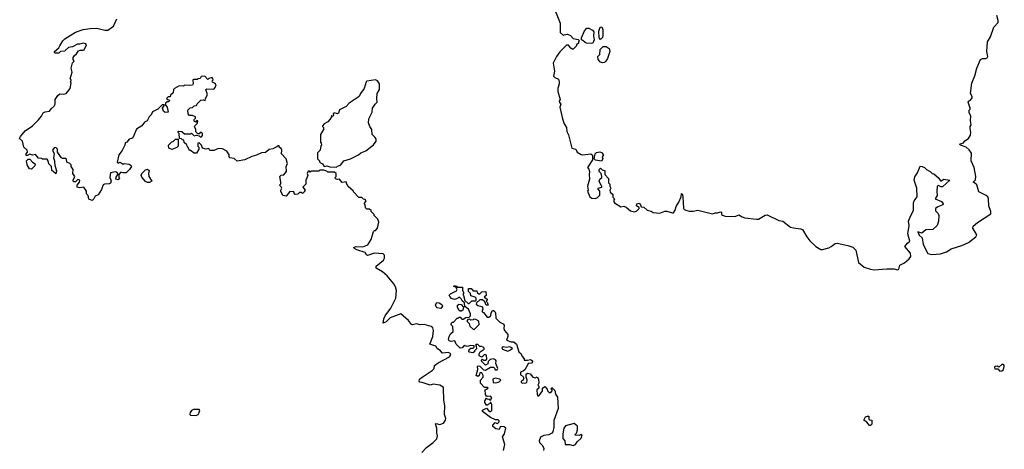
# Model space of a CAD drawing. Extents: x 2494106 to 2685573, y 758056 to 915185.
# Tile 375 of 507: x 2620532 to 2630640, y 854947 to 859351. Entities that reach past the tile are written whole.
import ezdxf

# ---------------------------------------------------------------- set-up
doc = ezdxf.new("R2010")
doc.units = 0

msp = doc.modelspace()

# ---------------------------------------------------------------- linework, layer by layer
at = {"layer": '0CON05XD'}
for points in [[(2623362, 857558), (2623353, 857563), (2623348, 857588), (2623305, 857590), (2623267, 857543), (2623235, 857548), (2623214, 857594), (2623212, 857605), (2623222, 857625), (2623218, 857638), (2623200, 857655), (2623212, 857668), (2623213, 857685), (2623202, 857745), (2623215, 857759), (2623245, 857760), (2623272, 857795), (2623269, 857851), (2623282, 857875), (2623268, 857925), (2623220, 857975), (2623222, 858015), (2623215, 858030), (2623200, 858040), (2623195, 858060), (2623185, 858060), (2623173, 858047), (2623132, 858028), (2623095, 858020), (2623055, 857991), (2623015, 857988), (2622965, 857962), (2622915, 857950), (2622845, 857916), (2622765, 857902), (2622735, 857927), (2622690, 857935), (2622683, 857943), (2622682, 857965), (2622658, 858005), (2622615, 858029), (2622575, 858030), (2622525, 858010), (2622485, 858010), (2622475, 858030), (2622447, 858023), (2622410, 858035), (2622400, 858065), (2622375, 858090), (2622360, 858085), (2622360, 858055), (2622370, 858045), (2622370, 858025), (2622348, 857982), (2622323, 857983), (2622285, 858010), (2622275, 858010), (2622258, 858048), (2622250, 858055), (2622248, 858068), (2622222, 858092), (2622218, 858118), (2622205, 858120), (2622195, 858130), (2622172, 858132), (2622170, 858185), (2622160, 858195), (2622160, 858205), (2622165, 858210), (2622197, 858207), (2622225, 858180), (2622285, 858180), (2622295, 858188), (2622322, 858162), (2622348, 858168), (2622375, 858160), (2622385, 858150), (2622398, 858152), (2622410, 858165), (2622410, 858185), (2622395, 858198), (2622375, 858180), (2622362, 858182), (2622342, 858202), (2622342, 858225), (2622328, 858255), (2622330, 858265), (2622358, 858292), (2622360, 858315), (2622352, 858318), (2622338, 858302), (2622325, 858312), (2622323, 858327), (2622338, 858342), (2622338, 858355), (2622305, 858370), (2622275, 858370), (2622262, 858385), (2622260, 858425), (2622283, 858447), (2622305, 858450), (2622322, 858468), (2622348, 858472), (2622355, 858490), (2622392, 858528), (2622415, 858530), (2622438, 858522), (2622440, 858545), (2622458, 858575), (2622458, 858595), (2622442, 858635), (2622455, 858642), (2622525, 858640), (2622540, 858655), (2622550, 858685), (2622538, 858698), (2622512, 858712), (2622510, 858725), (2622518, 858735), (2622508, 858758), (2622475, 858750), (2622465, 858740), (2622432, 858772), (2622395, 858770), (2622385, 858750), (2622363, 858747), (2622355, 858740), (2622315, 858740), (2622310, 858735), (2622312, 858695), (2622305, 858682), (2622275, 858678), (2622225, 858680), (2622215, 858670), (2622168, 858672), (2622120, 858645), (2622112, 858635), (2622107, 858603), (2622082, 858578), (2622078, 858562), (2622055, 858560), (2622040, 858545), (2622052, 858532), (2622070, 858525), (2622065, 858510), (2622045, 858510), (2622030, 858495), (2622030, 858475), (2622048, 858455), (2622056, 858404), (2622025, 858400), (2622010, 858415), (2622000, 858445), (2622020, 858475), (2622015, 858480), (2621995, 858480), (2621950, 858435), (2621895, 858408), (2621882, 858375), (2621862, 858355), (2621842, 858315), (2621815, 858302), (2621787, 858263), (2621731, 858229), (2621695, 858142), (2621685, 858133), (2621655, 858128), (2621633, 858097), (2621615, 858090), (2621612, 858065), (2621585, 858012), (2621550, 857965), (2621532, 857892), (2621545, 857880), (2621552, 857888), (2621565, 857890), (2621595, 857872), (2621605, 857877), (2621655, 857872), (2621675, 857860), (2621680, 857845), (2621660, 857815), (2621625, 857780), (2621595, 857780), (2621572, 857788), (2621550, 857765), (2621550, 857735), (2621560, 857725), (2621545, 857710), (2621520, 857715), (2621523, 857737), (2621540, 857765), (2621540, 857775), (2621528, 857788), (2621515, 857792), (2621465, 857782), (2621457, 857735), (2621471, 857701), (2621465, 857677), (2621451, 857669), (2621404, 857666), (2621391, 857659), (2621371, 857609), (2621337, 857555), (2621307, 857543), (2621292, 857515), (2621275, 857498), (2621242, 857512), (2621235, 857550), (2621220, 857565), (2621220, 857595), (2621190, 857635), (2621145, 857627), (2621124, 857634), (2621122, 857655), (2621148, 857685), (2621150, 857705), (2621128, 857712), (2621105, 857690), (2621085, 857690), (2621082, 857705), (2621097, 857745), (2621078, 857775), (2621080, 857815), (2621062, 857845), (2621060, 857865), (2621047, 857877), (2621015, 857890), (2621012, 857922), (2621005, 857930), (2620975, 857928), (2620962, 857935), (2620920, 857995), (2620922, 858025), (2620905, 858042), (2620885, 858037), (2620870, 858015), (2620888, 857978), (2620879, 857935), (2620891, 857905), (2620889, 857885), (2620896, 857846), (2620911, 857801), (2620905, 857772), (2620897, 857777), (2620861, 857805), (2620860, 857845), (2620833, 857873), (2620826, 857906), (2620815, 857920), (2620765, 857920), (2620757, 857927), (2620725, 857932), (2620695, 857970), (2620665, 857963), (2620635, 857972), (2620612, 857958), (2620600, 857960), (2620598, 857975), (2620612, 857995), (2620608, 858015), (2620574, 858045), (2620560, 858105), (2620532, 858135), (2620540, 858155), (2620588, 858212), (2620665, 858263), (2620726, 858324), (2620757, 858363), (2620774, 858396), (2620793, 858407), (2620837, 858413), (2620855, 858438), (2620886, 858464), (2620897, 858487), (2620898, 858535), (2620924, 858576), (2620945, 858590), (2620985, 858588), (2621010, 858595), (2621050, 858645), (2621060, 858705), (2621050, 858715), (2621060, 858725), (2621060, 858735), (2621050, 858745), (2621070, 858815), (2621060, 858855), (2621075, 858910), (2621092, 858925), (2621082, 858945), (2621082, 858965), (2621094, 858986), (2621115, 859000), (2621135, 859032), (2621155, 859040), (2621185, 859038), (2621195, 859042), (2621220, 859095), (2621210, 859105), (2621185, 859112), (2621145, 859100), (2621125, 859100), (2621076, 859074), (2621034, 859066), (2621000, 859035), (2620995, 859030), (2620953, 859027), (2620935, 859010), (2620895, 859010), (2620890, 859015), (2620890, 859025), (2620936, 859064), (2620943, 859085), (2620977, 859135), (2620996, 859154), (2621105, 859223), (2621185, 859251), (2621255, 859262), (2621325, 859264), (2621405, 859243), (2621437, 859245), (2621495, 859286), (2621529, 859361)], [(2626034, 859435), (2626080, 859315), (2626082, 859222), (2626115, 859190), (2626123, 859197), (2626155, 859202), (2626188, 859188), (2626215, 859160), (2626265, 859150), (2626280, 859135), (2626270, 859125), (2626268, 859112), (2626250, 859095), (2626248, 859082), (2626215, 859050), (2626205, 859050), (2626191, 859061), (2626165, 859090), (2626145, 859090), (2626077, 859023), (2626042, 858975), (2626008, 858905), (2626022, 858825), (2626013, 858773), (2626025, 858758), (2626063, 858743), (2626072, 858715), (2626072, 858695), (2626058, 858645), (2626058, 858615), (2626082, 858535), (2626072, 858515), (2626073, 858503), (2626088, 858485), (2626078, 858455), (2626104, 858334), (2626123, 858283), (2626147, 858245), (2626150, 858205), (2626165, 858170), (2626202, 858035), (2626240, 858025), (2626254, 857994), (2626295, 857969), (2626315, 857966), (2626395, 857978), (2626412, 857962), (2626413, 857915), (2626360, 857835), (2626375, 857820), (2626383, 857795), (2626377, 857765), (2626382, 857715), (2626363, 857645), (2626368, 857605), (2626363, 857595), (2626384, 857534), (2626405, 857522), (2626445, 857520), (2626465, 857530), (2626487, 857553), (2626488, 857595), (2626470, 857615), (2626470, 857625), (2626510, 857635), (2626510, 857645), (2626502, 857652), (2626482, 857695), (2626488, 857715), (2626508, 857735), (2626510, 857745), (2626500, 857775), (2626482, 857795), (2626482, 857815), (2626495, 857830), (2626513, 857813), (2626540, 857805), (2626540, 857765), (2626577, 857725), (2626578, 857678), (2626590, 857665), (2626590, 857645), (2626600, 857625), (2626592, 857605), (2626593, 857583), (2626616, 857566), (2626622, 857555), (2626623, 857533), (2626638, 857515), (2626630, 857505), (2626630, 857485), (2626640, 857475), (2626703, 857433), (2626735, 857438), (2626758, 857428), (2626802, 857392), (2626845, 857380), (2626865, 857388), (2626890, 857415), (2626890, 857425), (2626864, 857444), (2626869, 857465), (2626890, 857470), (2626907, 857453), (2626912, 857432), (2626938, 857428), (2626975, 857398), (2627015, 857390), (2627035, 857374), (2627103, 857367), (2627155, 857387), (2627175, 857388), (2627235, 857370), (2627245, 857373), (2627262, 857398), (2627273, 857437), (2627300, 857480), (2627323, 857535), (2627325, 857570), (2627335, 857560), (2627340, 857535), (2627348, 857418), (2627354, 857404), (2627380, 857395), (2627405, 857388), (2627445, 857388), (2627495, 857399), (2627645, 857362), (2627675, 857371), (2627695, 857370), (2627725, 857382), (2627738, 857378), (2627738, 857355), (2627746, 857346), (2627775, 857338), (2627876, 857334), (2627915, 857350), (2627949, 857329), (2627975, 857321), (2628095, 857306), (2628115, 857307), (2628185, 857348), (2628205, 857350), (2628324, 857294), (2628365, 857287), (2628445, 857226), (2628475, 857216), (2628548, 857208), (2628570, 857200), (2628612, 857125), (2628645, 857084), (2628705, 857027), (2628755, 856996), (2628775, 856996), (2628837, 857013), (2628864, 857026), (2628904, 857056), (2628925, 857062), (2629035, 857038), (2629085, 857020), (2629115, 856990), (2629142, 856862), (2629200, 856815), (2629265, 856793), (2629305, 856788), (2629435, 856797), (2629505, 856797), (2629545, 856788), (2629556, 856794), (2629567, 856835), (2629615, 856860), (2629665, 856900), (2629681, 856925), (2629678, 856958), (2629620, 857025), (2629645, 857062), (2629669, 857081), (2629648, 857155), (2629662, 857242), (2629656, 857285), (2629680, 857345), (2629709, 857395), (2629707, 857475), (2629713, 857495), (2629744, 857536), (2629741, 857625), (2629714, 857706), (2629720, 857740), (2629748, 857782), (2629775, 857850), (2629797, 857847), (2629820, 857835), (2629840, 857815), (2629880, 857795), (2629900, 857775), (2629915, 857770), (2629960, 857735), (2629985, 857700), (2629995, 857700), (2630015, 857718), (2630080, 857705), (2630005, 857638), (2629988, 857638), (2629965, 857650), (2629950, 857645), (2629946, 857595), (2629951, 857549), (2629930, 857515), (2629995, 857487), (2630012, 857465), (2630010, 857455), (2629956, 857434), (2629932, 857415), (2629932, 857392), (2629962, 857365), (2629969, 857345), (2629964, 857285), (2629950, 857240), (2629905, 857201), (2629835, 857198), (2629795, 857162), (2629753, 857175), (2629765, 857142), (2629797, 857115), (2629807, 857045), (2629855, 856953), (2629895, 856943), (2629985, 856952), (2630045, 856972), (2630095, 857002), (2630205, 857037), (2630274, 857066), (2630348, 857125), (2630357, 857145), (2630317, 857215), (2630320, 857235), (2630365, 857272), (2630500, 857360), (2630503, 857367), (2630502, 857385), (2630482, 857442), (2630479, 857515), (2630470, 857535), (2630455, 857550), (2630378, 857588), (2630358, 857658), (2630335, 857680), (2630320, 857685), (2630345, 857710), (2630346, 857744), (2630330, 857835), (2630299, 857905), (2630304, 857984), (2630279, 858019), (2630250, 858045), (2630190, 858065), (2630180, 858075), (2630221, 858089), (2630235, 858108), (2630272, 858135), (2630292, 858168), (2630298, 858195), (2630290, 858235), (2630290, 858255), (2630300, 858275), (2630292, 858315), (2630298, 858365), (2630280, 858395), (2630280, 858425), (2630290, 858435), (2630290, 858445), (2630270, 858505), (2630272, 858515), (2630293, 858527), (2630309, 858551), (2630310, 858565), (2630293, 858595), (2630305, 858700)], [(2630305, 858700), (2630337, 858775), (2630357, 858855), (2630396, 858944), (2630415, 858953), (2630450, 858955), (2630465, 858962), (2630472, 858975), (2630462, 859025), (2630468, 859125), (2630497, 859175), (2630533, 859275), (2630577, 859323), (2630577, 859345), (2630562, 859395)], [(2626404, 859106), (2626351, 859111), (2626337, 859117), (2626315, 859140), (2626300, 859145), (2626300, 859165), (2626332, 859238), (2626355, 859266), (2626375, 859266), (2626414, 859244), (2626427, 859227), (2626424, 859185), (2626431, 859145), (2626415, 859112), (2626404, 859106)], [(2626495, 859150), (2626482, 859165), (2626478, 859235), (2626492, 859275), (2626505, 859278), (2626517, 859255), (2626520, 859185), (2626515, 859170), (2626495, 859150)], [(2626515, 858908), (2626495, 858916), (2626470, 858945), (2626467, 858973), (2626488, 858995), (2626490, 859045), (2626523, 859077), (2626553, 859077), (2626585, 859058), (2626590, 859025), (2626566, 858955), (2626549, 858925), (2626535, 858914), (2626515, 858908)], [(2623785, 857840), (2623795, 857850), (2623825, 857860), (2623860, 857905), (2623930, 857925), (2624010, 857965), (2624035, 857988), (2624085, 858008), (2624163, 858067), (2624192, 858105), (2624192, 858125), (2624182, 858145), (2624152, 858175), (2624147, 858227), (2624128, 858255), (2624112, 858295), (2624118, 858335), (2624152, 858405), (2624153, 858445), (2624183, 858487), (2624202, 858505), (2624199, 858545), (2624203, 858595), (2624227, 858635), (2624226, 858695), (2624205, 858725), (2624185, 858734), (2624095, 858722), (2624088, 858715), (2624070, 858645), (2624030, 858595), (2624018, 858565), (2623913, 858495), (2623885, 858463), (2623814, 858426), (2623805, 858392), (2623795, 858388), (2623762, 858398), (2623752, 858385), (2623755, 858370), (2623745, 858360), (2623732, 858368), (2623732, 858355), (2623715, 858328), (2623694, 858306), (2623658, 858285), (2623640, 858265), (2623640, 858255), (2623650, 858245), (2623650, 858225), (2623620, 858175), (2623620, 858095), (2623627, 858087), (2623630, 858065), (2623623, 858057), (2623617, 858013), (2623590, 857985), (2623590, 857925), (2623610, 857905), (2623610, 857895), (2623620, 857885), (2623640, 857875), (2623658, 857848), (2623685, 857852), (2623715, 857843), (2623785, 857840)], [(2622095, 858022), (2622063, 858033), (2622060, 858065), (2622095, 858100), (2622108, 858102), (2622132, 858128), (2622158, 858128), (2622160, 858055), (2622145, 858040), (2622095, 858022)], [(2626505, 857902), (2626443, 857913), (2626430, 857925), (2626440, 857975), (2626455, 857990), (2626487, 857997), (2626505, 857990), (2626527, 857967), (2626513, 857947), (2626518, 857925), (2626505, 857902)], [(2620655, 857820), (2620634, 857824), (2620608, 857865), (2620602, 857905), (2620618, 857922), (2620635, 857920), (2620665, 857890), (2620690, 857875), (2620688, 857852), (2620655, 857820)], [(2621865, 857681), (2621845, 857682), (2621825, 857694), (2621786, 857736), (2621780, 857755), (2621788, 857775), (2621825, 857812), (2621845, 857820), (2621860, 857805), (2621854, 857775), (2621859, 857745), (2621888, 857695), (2621865, 857681)], [(2624662, 854915), (2624707, 854965), (2624777, 855015), (2624816, 855055), (2624823, 855085), (2624814, 855114), (2624813, 855165), (2624802, 855208), (2624808, 855212), (2624845, 855202), (2624884, 855216), (2624902, 855245), (2624906, 855264), (2624894, 855305), (2624896, 855395), (2624888, 855452), (2624883, 855573), (2624878, 855585), (2624846, 855606), (2624776, 855614), (2624745, 855603), (2624665, 855632), (2624640, 855635), (2624632, 855645), (2624638, 855665), (2624675, 855694), (2624767, 855755), (2624788, 855775), (2624792, 855805), (2624830, 855835), (2624945, 855896), (2624953, 855905), (2624957, 855925), (2624935, 855939), (2624872, 855932), (2624853, 855955), (2624819, 855979), (2624804, 856004), (2624742, 856025), (2624772, 856105), (2624781, 856165), (2624773, 856193), (2624755, 856207), (2624685, 856227), (2624645, 856223), (2624605, 856234), (2624565, 856224), (2624555, 856228), (2624525, 856269), (2624445, 856336), (2624335, 856295), (2624295, 856255), (2624265, 856240), (2624271, 856285), (2624283, 856315), (2624344, 856395), (2624394, 856495), (2624400, 856575), (2624391, 856611), (2624372, 856642), (2624304, 856724), (2624257, 856767), (2624193, 856805), (2624192, 856825), (2624267, 856885), (2624278, 856905), (2624278, 856938), (2624265, 856950), (2624175, 856957), (2624104, 856934), (2624091, 856941), (2624080, 856965), (2623995, 856991), (2623968, 857005), (2623960, 857015), (2623986, 857026), (2624055, 857022), (2624105, 857042), (2624142, 857098), (2624165, 857180), (2624175, 857190), (2624185, 857190), (2624207, 857213), (2624220, 857275), (2624208, 857308), (2624170, 857345), (2624170, 857355), (2624140, 857385), (2624140, 857395), (2624125, 857410), (2624095, 857410), (2624082, 857422), (2624080, 857455), (2624070, 857465), (2624090, 857495), (2624078, 857508), (2624062, 857512), (2624045, 857530), (2624015, 857530), (2623960, 857585), (2623960, 857595), (2623905, 857640), (2623890, 857665), (2623885, 857690), (2623843, 857683), (2623817, 857717), (2623795, 857712), (2623775, 857720), (2623770, 857735), (2623780, 857745), (2623780, 857775), (2623765, 857790), (2623695, 857790), (2623685, 857800), (2623655, 857810), (2623615, 857810), (2623605, 857800), (2623525, 857800), (2623515, 857790), (2623508, 857798), (2623495, 857800), (2623482, 857775), (2623490, 857755), (2623470, 857705), (2623470, 857665), (2623440, 857635), (2623462, 857605), (2623452, 857585), (2623435, 857570), (2623425, 857580), (2623405, 857580), (2623387, 857563), (2623362, 857558)], [(2625500, 854935), (2625511, 854995), (2625488, 855075), (2625508, 855105), (2625522, 855162), (2625505, 855178), (2625475, 855182), (2625464, 855176), (2625455, 855150), (2625420, 855155), (2625391, 855181), (2625388, 855195), (2625415, 855220), (2625435, 855212), (2625445, 855218), (2625455, 855230), (2625455, 855240), (2625445, 855248), (2625418, 855248), (2625365, 855274), (2625282, 855335), (2625285, 855348), (2625325, 855370), (2625344, 855344), (2625360, 855335), (2625370, 855335), (2625378, 855345), (2625378, 855405), (2625368, 855428), (2625362, 855428), (2625358, 855412), (2625345, 855410), (2625335, 855400), (2625325, 855400), (2625308, 855425), (2625308, 855445), (2625325, 855470), (2625333, 855463), (2625352, 855462), (2625365, 855450), (2625378, 855475), (2625365, 855490), (2625335, 855488), (2625323, 855493), (2625315, 855510), (2625310, 855555), (2625325, 855562), (2625340, 855575), (2625335, 855580), (2625305, 855580), (2625263, 855625), (2625262, 855655), (2625290, 855685), (2625290, 855705), (2625275, 855730), (2625255, 855730), (2625248, 855705), (2625237, 855693), (2625220, 855705), (2625234, 855765), (2625233, 855797), (2625238, 855802), (2625255, 855800), (2625295, 855760), (2625315, 855758), (2625365, 855790), (2625395, 855790), (2625408, 855778), (2625415, 855760), (2625435, 855760), (2625440, 855775), (2625420, 855825), (2625423, 855855), (2625417, 855865), (2625395, 855873), (2625363, 855867), (2625342, 855848), (2625338, 855822), (2625315, 855810), (2625270, 855855), (2625285, 855870), (2625295, 855860), (2625315, 855860), (2625328, 855872), (2625323, 855913), (2625305, 855920), (2625275, 855890), (2625250, 855905), (2625248, 855925), (2625258, 855945), (2625300, 855975), (2625300, 855985), (2625290, 855995), (2625272, 856002), (2625255, 856000), (2625235, 856020), (2625215, 856020), (2625210, 856015), (2625220, 856005), (2625222, 855978), (2625203, 855957), (2625200, 855945), (2625183, 855937), (2625151, 855941), (2625142, 855945), (2625145, 855970), (2625165, 855982), (2625188, 855982), (2625197, 855993), (2625198, 856008), (2625165, 856012), (2625125, 856000), (2625095, 856012), (2625073, 855987), (2625055, 855984), (2625012, 856025), (2624998, 856058), (2624962, 856052), (2624940, 856060), (2624933, 856073), (2624940, 856105), (2624955, 856130), (2624982, 856155), (2624980, 856205), (2624962, 856222), (2624962, 856238), (2624975, 856250), (2624985, 856250), (2625025, 856290), (2625035, 856290), (2625045, 856300), (2625055, 856300), (2625072, 856282), (2625085, 856280), (2625113, 856297), (2625145, 856300), (2625160, 856315), (2625160, 856335), (2625138, 856385), (2625102, 856412), (2625097, 856447), (2625075, 856470), (2625065, 856490), (2625047, 856507), (2625015, 856488), (2624995, 856483), (2624965, 856492), (2624948, 856515), (2624942, 856528), (2624955, 856540), (2625015, 856572), (2625022, 856585), (2625008, 856608), (2624990, 856615), (2624993, 856627), (2625015, 856620), (2625025, 856610), (2625078, 856608), (2625078, 856578), (2625090, 856555), (2625090, 856545), (2625080, 856535), (2625090, 856525), (2625103, 856473), (2625135, 856440), (2625145, 856440), (2625175, 856470), (2625215, 856470), (2625220, 856475), (2625220, 856495), (2625208, 856508), (2625162, 856522), (2625160, 856545), (2625140, 856565), (2625140, 856595), (2625167, 856597), (2625180, 856585), (2625185, 856570), (2625225, 856570), (2625230, 856555), (2625245, 856540), (2625255, 856540), (2625278, 856562), (2625318, 856565), (2625320, 856525), (2625300, 856505), (2625318, 856498), (2625330, 856485), (2625330, 856475), (2625320, 856465), (2625330, 856455), (2625340, 856425), (2625320, 856425), (2625308, 856458), (2625285, 856480), (2625255, 856480), (2625222, 856448), (2625220, 856435), (2625235, 856420), (2625275, 856410), (2625285, 856400), (2625288, 856385), (2625280, 856375), (2625280, 856355), (2625295, 856350), (2625333, 856303), (2625347, 856303), (2625370, 856315), (2625373, 856347), (2625385, 856370), (2625395, 856370), (2625409, 856359), (2625416, 856346), (2625422, 856292), (2625461, 856251), (2625495, 856232), (2625505, 856220), (2625502, 856185), (2625510, 856165), (2625542, 856125), (2625542, 856105), (2625530, 856065), (2625577, 856047), (2625605, 856048), (2625633, 856025), (2625656, 855946), (2625680, 855925), (2625686, 855905), (2625710, 855875), (2625712, 855862), (2625745, 855860), (2625775, 855868), (2625798, 855855), (2625797, 855843), (2625785, 855830), (2625752, 855828), (2625750, 855815), (2625717, 855763), (2625705, 855750), (2625672, 855738), (2625675, 855710), (2625696, 855696), (2625708, 855675), (2625697, 855653), (2625680, 855645), (2625680, 855635), (2625690, 855625), (2625732, 855628), (2625740, 855635), (2625742, 855655), (2625732, 855685), (2625733, 855717), (2625745, 855728), (2625772, 855722), (2625800, 855685), (2625825, 855680), (2625845, 855690), (2625858, 855665), (2625860, 855625), (2625852, 855605), (2625860, 855595), (2625860, 855575), (2625842, 855555), (2625843, 855507), (2625850, 855495), (2625860, 855495), (2625886, 855524), (2625900, 855545), (2625900, 855575), (2625925, 855590), (2625948, 855565), (2625950, 855545), (2625968, 855528), (2625985, 855530), (2626000, 855545), (2626000, 855555), (2625990, 855565), (2625995, 855580), (2626025, 855550), (2626033, 855513), (2626055, 855482), (2626059, 855365), (2626017, 855243), (2626015, 855175), (2626004, 855125), (2625995, 855112), (2625965, 855094), (2625913, 855087), (2625878, 855072), (2625866, 855035), (2625868, 855015), (2625899, 854985), (2625912, 854955), (2625910, 854935)], [(2624855, 856392), (2624818, 856398), (2624808, 856408), (2624802, 856428), (2624815, 856452), (2624840, 856450), (2624865, 856432), (2624873, 856415), (2624855, 856392)], [(2625065, 856362), (2625055, 856362), (2625040, 856375), (2625028, 856405), (2625028, 856425), (2625044, 856436), (2625065, 856432), (2625090, 856405), (2625082, 856375), (2625065, 856362)], [(2625195, 856170), (2625250, 856225), (2625245, 856260), (2625215, 856278), (2625195, 856280), (2625187, 856273), (2625165, 856270), (2625155, 856280), (2625132, 856278), (2625122, 856262), (2625147, 856237), (2625155, 856210), (2625195, 856170)], [(2625545, 855952), (2625570, 855965), (2625590, 855985), (2625565, 855998), (2625525, 855990), (2625495, 855998), (2625483, 855987), (2625490, 855975), (2625545, 855952)], [(2630595, 855748), (2630615, 855752), (2630630, 855765), (2630640, 855795), (2630640, 855805), (2630630, 855815), (2630614, 855816), (2630585, 855790), (2630565, 855800), (2630542, 855795), (2630538, 855785), (2630542, 855772), (2630572, 855772), (2630595, 855748)], [(2625415, 855628), (2625435, 855632), (2625455, 855640), (2625470, 855655), (2625460, 855665), (2625415, 855677), (2625390, 855665), (2625392, 855632), (2625415, 855628)], [(2622345, 855294), (2622364, 855305), (2622376, 855324), (2622383, 855345), (2622376, 855356), (2622315, 855355), (2622295, 855345), (2622281, 855325), (2622278, 855305), (2622285, 855296), (2622345, 855294)], [(2626215, 854984), (2626237, 854995), (2626255, 855022), (2626295, 855060), (2626308, 855095), (2626295, 855098), (2626275, 855088), (2626235, 855090), (2626233, 855097), (2626247, 855113), (2626260, 855145), (2626260, 855185), (2626225, 855210), (2626134, 855186), (2626118, 855165), (2626108, 855105), (2626108, 855058), (2626130, 855035), (2626132, 854995), (2626176, 854996), (2626215, 854984)], [(2629265, 855190), (2629255, 855190), (2629230, 855225), (2629198, 855245), (2629215, 855278), (2629235, 855288), (2629248, 855288), (2629250, 855255), (2629255, 855250), (2629280, 855245), (2629280, 855205), (2629265, 855190)]]:
    msp.add_lwpolyline(points, dxfattribs=at)

doc.saveas('drawing.dxf')
